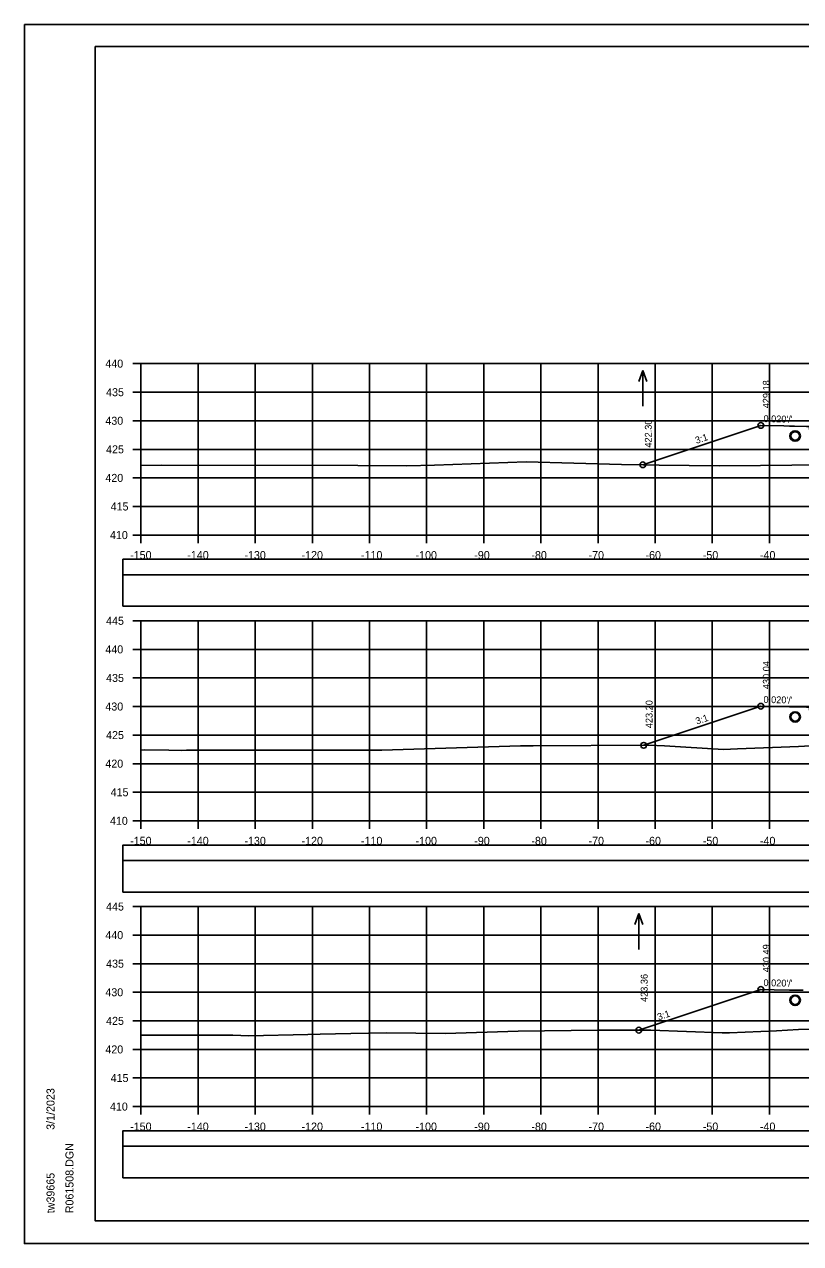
# Model space of a CAD drawing. Extents: x 1371057 to 1372761, y 380005 to 390517.
# Drawn here: x 1371390.5 to 1371526.3, y 384911.9 to 385125.2 of the extents above; entities that cross this region are included whole.
import ezdxf

# ---------------------------------------------------------------- set-up
doc = ezdxf.new("R2010")
doc.units = 0
for name, color, linetype in [('R_Axis', 7, 'Continuous'), ('R_Axis Annot', 7, 'Continuous'), ('R_Border', 7, 'Continuous'), ('R_Detour', 7, 'Continuous'), ('R_Dimension', 7, 'Continuous'), ('R_Exist Surface', 7, 'Continuous'), ('R_Fin Surface', 7, 'Continuous'), ('R_Grid', 7, 'Continuous'), ('R_No Plot', 7, 'Continuous'), ('R_Water', 7, 'Continuous'), ('R_Water Annot', 7, 'Continuous'), ('R_Xsect Elev', 7, 'Continuous'), ('R_Xsect Slope', 7, 'Continuous')]:
    doc.layers.add(name, color=color, linetype=linetype)

msp = doc.modelspace()

# ---------------------------------------------------------------- linework, layer by layer
at = {"layer": 'R_Axis'}
for p, q in [((1371409.47, 385065.83), (1371410.87, 385065.83)), ((1371410.87, 385035.83), (1371410.87, 385065.83)), ((1371409.47, 385060.83), (1371410.87, 385060.83)), ((1371409.47, 385055.83), (1371410.87, 385055.83)), ((1371409.47, 385050.83), (1371410.87, 385050.83)), ((1371409.47, 385045.83), (1371410.87, 385045.83)), ((1371409.47, 385040.83), (1371410.87, 385040.83)), ((1371409.47, 385035.83), (1371410.87, 385035.83)), ((1371410.87, 385035.83), (1371710.87, 385035.83)), ((1371410.87, 385034.43), (1371410.87, 385035.83)), ((1371420.87, 385034.43), (1371420.87, 385035.83)), ((1371430.87, 385034.43), (1371430.87, 385035.83)), ((1371440.87, 385034.43), (1371440.87, 385035.83)), ((1371450.87, 385034.43), (1371450.87, 385035.83)), ((1371460.87, 385034.43), (1371460.87, 385035.83)), ((1371470.87, 385034.43), (1371470.87, 385035.83)), ((1371480.87, 385034.43), (1371480.87, 385035.83)), ((1371490.87, 385034.43), (1371490.87, 385035.83)), ((1371500.87, 385034.43), (1371500.87, 385035.83)), ((1371510.87, 385034.43), (1371510.87, 385035.83)), ((1371520.87, 385034.43), (1371520.87, 385035.83)), ((1371409.47, 385020.83), (1371410.87, 385020.83)), ((1371410.87, 384985.83), (1371410.87, 385020.83)), ((1371409.47, 385015.83), (1371410.87, 385015.83)), ((1371409.47, 385010.83), (1371410.87, 385010.83)), ((1371409.47, 385005.83), (1371410.87, 385005.83)), ((1371409.47, 385000.83), (1371410.87, 385000.83)), ((1371409.47, 384995.83), (1371410.87, 384995.83)), ((1371409.47, 384990.83), (1371410.87, 384990.83)), ((1371409.47, 384985.83), (1371410.87, 384985.83)), ((1371410.87, 384985.83), (1371710.87, 384985.83)), ((1371410.87, 384984.43), (1371410.87, 384985.83)), ((1371420.87, 384984.43), (1371420.87, 384985.83)), ((1371430.87, 384984.43), (1371430.87, 384985.83)), ((1371440.87, 384984.43), (1371440.87, 384985.83)), ((1371450.87, 384984.43), (1371450.87, 384985.83)), ((1371460.87, 384984.43), (1371460.87, 384985.83)), ((1371470.87, 384984.43), (1371470.87, 384985.83)), ((1371480.87, 384984.43), (1371480.87, 384985.83)), ((1371490.87, 384984.43), (1371490.87, 384985.83)), ((1371500.87, 384984.43), (1371500.87, 384985.83)), ((1371510.87, 384984.43), (1371510.87, 384985.83)), ((1371520.87, 384984.43), (1371520.87, 384985.83)), ((1371409.47, 384970.83), (1371410.87, 384970.83)), ((1371410.87, 384935.83), (1371410.87, 384970.83)), ((1371409.47, 384965.83), (1371410.87, 384965.83)), ((1371409.47, 384960.83), (1371410.87, 384960.83)), ((1371409.47, 384955.83), (1371410.87, 384955.83)), ((1371409.47, 384950.83), (1371410.87, 384950.83)), ((1371409.47, 384945.83), (1371410.87, 384945.83)), ((1371409.47, 384940.83), (1371410.87, 384940.83)), ((1371409.47, 384935.83), (1371410.87, 384935.83)), ((1371410.87, 384935.83), (1371710.87, 384935.83)), ((1371410.87, 384934.43), (1371410.87, 384935.83)), ((1371420.87, 384934.43), (1371420.87, 384935.83)), ((1371430.87, 384934.43), (1371430.87, 384935.83)), ((1371440.87, 384934.43), (1371440.87, 384935.83)), ((1371450.87, 384934.43), (1371450.87, 384935.83)), ((1371460.87, 384934.43), (1371460.87, 384935.83)), ((1371470.87, 384934.43), (1371470.87, 384935.83)), ((1371480.87, 384934.43), (1371480.87, 384935.83)), ((1371490.87, 384934.43), (1371490.87, 384935.83)), ((1371500.87, 384934.43), (1371500.87, 384935.83)), ((1371510.87, 384934.43), (1371510.87, 384935.83)), ((1371520.87, 384934.43), (1371520.87, 384935.83))]:
    msp.add_line(p, q, dxfattribs=at)
at = {"layer": 'R_Border'}
for p, q in [((1371402.87, 385121.29), (1371719.05, 385121.29)), ((1371402.87, 384915.83), (1371402.87, 385121.29)), ((1371402.87, 384915.83), (1371402.87, 384915.83)), ((1371719.05, 384915.83), (1371402.87, 384915.83))]:
    msp.add_line(p, q, dxfattribs=at)
at = {"layer": 'R_Detour'}
for points in [[(1371407.72, 385028.88), (1371714.03, 385028.88), (1371714.03, 385031.59), (1371407.72, 385031.59)], [(1371407.72, 384978.88), (1371714.03, 384978.88), (1371714.03, 384981.59), (1371407.72, 384981.59)], [(1371407.72, 384928.88), (1371714.03, 384928.88), (1371714.03, 384931.59), (1371407.72, 384931.59)]]:
    msp.add_lwpolyline(points, close=True, dxfattribs=at)
at = {"layer": 'R_Dimension'}
for points in [[(1371407.72, 385023.36), (1371714.03, 385023.36), (1371714.03, 385028.88), (1371407.72, 385028.88)], [(1371407.72, 384973.36), (1371714.03, 384973.36), (1371714.03, 384978.88), (1371407.72, 384978.88)], [(1371407.72, 384923.36), (1371714.03, 384923.36), (1371714.03, 384928.88), (1371407.72, 384928.88)]]:
    msp.add_lwpolyline(points, close=True, dxfattribs=at)
at = {"layer": 'R_Exist Surface'}
for points in [[(1371410.87, 385048.03), (1371414.44, 385048.07), (1371448.82, 385047.98), (1371457.42, 385047.92), (1371462.22, 385048.08), (1371478.32, 385048.62), (1371494.98, 385048.19), (1371498.77, 385048.13), (1371501.58, 385048.07), (1371512.07, 385047.92), (1371519.3, 385048), (1371530.29, 385048.13)], [(1371410.87, 384998.2), (1371411.42, 384998.23), (1371415.74, 384998.2), (1371417.92, 384998.16), (1371418.84, 384998.2), (1371420.58, 384998.22), (1371428.89, 384998.19), (1371436.18, 384998.17), (1371453.02, 384998.19), (1371477.28, 384998.94), (1371477.57, 384998.95), (1371479.49, 384998.96), (1371499.78, 384999.04), (1371502.51, 384998.94), (1371512.84, 384998.3), (1371515.3, 384998.43), (1371525.93, 384998.84), (1371531.24, 384999.11)], [(1371410.87, 384948.33), (1371414.09, 384948.34), (1371417.43, 384948.32), (1371423.6, 384948.31), (1371426.93, 384948.3), (1371429.78, 384948.21), (1371440.06, 384948.46), (1371442.21, 384948.52), (1371447.6, 384948.61), (1371453.77, 384948.73), (1371464.15, 384948.61), (1371476.89, 384949), (1371490.76, 384949.17), (1371500.1, 384949.2), (1371512.59, 384948.74), (1371513.21, 384948.71), (1371513.89, 384948.74), (1371522.08, 384949.11), (1371525.98, 384949.31), (1371530.22, 384949.37)]]:
    msp.add_lwpolyline(points, dxfattribs=at)
at = {"layer": 'R_Fin Surface'}
for points in [[(1371498.72, 385048.13), (1371519.37, 385055.01), (1371519.37, 385055.01), (1371523.37, 385054.93), (1371524.37, 385054.91), (1371525.28, 385054.89), (1371527.37, 385054.85), (1371527.6, 385054.85), (1371527.87, 385054.85), (1371527.87, 385054.61), (1371527.88, 385054.35), (1371528.62, 385054.37), (1371528.87, 385054.37), (1371560.87, 385055.01), (1371560.88, 385055.01), (1371592.87, 385054.37), (1371593.87, 385054.35), (1371593.87, 385054.85), (1371594.01, 385054.85), (1371594.37, 385054.85), (1371597.37, 385054.91), (1371602.37, 385055.01), (1371603.79, 385054.54), (1371606.49, 385053.64)], [(1371498.86, 384999.04), (1371498.86, 384999.04), (1371519.37, 385005.87), (1371520.67, 385005.85), (1371524.37, 385005.77), (1371527.37, 385005.71), (1371527.87, 385005.71), (1371527.87, 385005.44), (1371527.88, 385005.21), (1371528.24, 385005.22), (1371528.87, 385005.23), (1371560.87, 385005.87), (1371592.87, 385005.23), (1371592.87, 385005.23), (1371593.87, 385005.21), (1371593.87, 385005.37), (1371593.87, 385005.71), (1371594.19, 385005.71), (1371594.37, 385005.71), (1371597.37, 385005.77), (1371602.37, 385005.87), (1371605.85, 385004.71)], [(1371498, 384949.2), (1371519.37, 384956.32), (1371521.69, 384956.27), (1371524.37, 384956.22), (1371526.8, 384956.17)]]:
    msp.add_lwpolyline(points, dxfattribs=at)
at = {"layer": 'R_Grid'}
for p, q in [((1371410.87, 385065.83), (1371710.87, 385065.83)), ((1371410.87, 385035.83), (1371410.87, 385065.83)), ((1371420.87, 385035.83), (1371420.87, 385065.83)), ((1371430.87, 385035.83), (1371430.87, 385065.83)), ((1371440.87, 385035.83), (1371440.87, 385065.83)), ((1371450.87, 385035.83), (1371450.87, 385065.83)), ((1371460.87, 385035.83), (1371460.87, 385065.83)), ((1371470.87, 385035.83), (1371470.87, 385065.83)), ((1371480.87, 385035.83), (1371480.87, 385065.83)), ((1371490.87, 385035.83), (1371490.87, 385065.83)), ((1371500.87, 385035.83), (1371500.87, 385065.83)), ((1371510.87, 385035.83), (1371510.87, 385065.83)), ((1371520.87, 385035.83), (1371520.87, 385065.83)), ((1371410.87, 385060.83), (1371710.87, 385060.83)), ((1371410.87, 385055.83), (1371710.87, 385055.83)), ((1371410.87, 385050.83), (1371710.87, 385050.83)), ((1371410.87, 385045.83), (1371710.87, 385045.83)), ((1371410.87, 385040.83), (1371710.87, 385040.83)), ((1371410.87, 385035.83), (1371710.87, 385035.83)), ((1371410.87, 385020.83), (1371710.87, 385020.83)), ((1371410.87, 384985.83), (1371410.87, 385020.83)), ((1371420.87, 384985.83), (1371420.87, 385020.83)), ((1371430.87, 384985.83), (1371430.87, 385020.83)), ((1371440.87, 384985.83), (1371440.87, 385020.83)), ((1371450.87, 384985.83), (1371450.87, 385020.83)), ((1371460.87, 384985.83), (1371460.87, 385020.83)), ((1371470.87, 384985.83), (1371470.87, 385020.83)), ((1371480.87, 384985.83), (1371480.87, 385020.83)), ((1371490.87, 384985.83), (1371490.87, 385020.83)), ((1371500.87, 384985.83), (1371500.87, 385020.83)), ((1371510.87, 384985.83), (1371510.87, 385020.83)), ((1371520.87, 384985.83), (1371520.87, 385020.83)), ((1371410.87, 385015.83), (1371710.87, 385015.83)), ((1371410.87, 385010.83), (1371710.87, 385010.83)), ((1371410.87, 385005.83), (1371710.87, 385005.83)), ((1371410.87, 385000.83), (1371710.87, 385000.83)), ((1371410.87, 384995.83), (1371710.87, 384995.83)), ((1371410.87, 384990.83), (1371710.87, 384990.83)), ((1371410.87, 384985.83), (1371710.87, 384985.83)), ((1371410.87, 384970.83), (1371710.87, 384970.83)), ((1371410.87, 384935.83), (1371410.87, 384970.83)), ((1371420.87, 384935.83), (1371420.87, 384970.83)), ((1371430.87, 384935.83), (1371430.87, 384970.83)), ((1371440.87, 384935.83), (1371440.87, 384970.83)), ((1371450.87, 384935.83), (1371450.87, 384970.83)), ((1371460.87, 384935.83), (1371460.87, 384970.83)), ((1371470.87, 384935.83), (1371470.87, 384970.83)), ((1371480.87, 384935.83), (1371480.87, 384970.83)), ((1371490.87, 384935.83), (1371490.87, 384970.83)), ((1371500.87, 384935.83), (1371500.87, 384970.83)), ((1371510.87, 384935.83), (1371510.87, 384970.83)), ((1371520.87, 384935.83), (1371520.87, 384970.83)), ((1371410.87, 384965.83), (1371710.87, 384965.83)), ((1371410.87, 384960.83), (1371710.87, 384960.83)), ((1371410.87, 384955.83), (1371710.87, 384955.83)), ((1371410.87, 384950.83), (1371710.87, 384950.83)), ((1371410.87, 384945.83), (1371710.87, 384945.83)), ((1371410.87, 384940.83), (1371710.87, 384940.83)), ((1371410.87, 384935.83), (1371710.87, 384935.83))]:
    msp.add_line(p, q, dxfattribs=at)
at = {"layer": 'R_No Plot'}
for p, q in [((1371390.47, 385125.19), (1371723.8, 385125.19)), ((1371390.47, 384911.85), (1371723.8, 384911.85))]:
    msp.add_line(p, q, dxfattribs=at)
for points in [[(1371390.46, 385125.19), (1371723.8, 385125.19), (1371723.8, 384911.85), (1371390.46, 384911.85)], [(1371636.79, 385121.29), (1371656.41, 385121.29), (1371656.41, 385111.41), (1371672.52, 385111.41), (1371695.72, 385111.41), (1371695.84, 385083.26), (1371719.05, 385083.26), (1371719.05, 384915.83), (1371402.87, 384915.83), (1371402.87, 385121.29)]]:
    msp.add_lwpolyline(points, close=True, dxfattribs=at)
for centre, radius in [((1371519.37, 385055.01), 0.5), ((1371525.37, 385053.17), 0.917), ((1371498.72, 385048.13), 0.5), ((1371519.37, 385005.87), 0.5), ((1371525.37, 385004.01), 0.917), ((1371498.86, 384999.04), 0.5), ((1371519.37, 384956.32), 0.5), ((1371525.37, 384954.43), 0.917), ((1371498, 384949.2), 0.5)]:
    msp.add_circle(centre, radius, dxfattribs=at)
at = {"layer": 'R_Water'}
for centre in [(1371525.37, 385053.17), (1371525.37, 385004.01), (1371525.37, 384954.43)]:
    msp.add_circle(centre, 0.75, dxfattribs=at)
at = {"layer": 'R_Water Annot'}
for p, q in [((1371498.72, 385064.64), (1371498.02, 385062.72)), ((1371498.72, 385058.36), (1371498.72, 385064.64)), ((1371498.72, 385064.64), (1371499.42, 385062.72)), ((1371498, 384969.62), (1371497.3, 384967.7)), ((1371498, 384963.33), (1371498, 384969.62)), ((1371498, 384969.62), (1371498.7, 384967.7))]:
    msp.add_line(p, q, dxfattribs=at)

# ---------------------------------------------------------------- texts
at = {"layer": 'R_Axis Annot'}
for s, p in [('440', (1371404.64, 385065.13)), ('435', (1371404.77, 385060.13)), ('430', (1371404.64, 385055.13)), ('425', (1371404.77, 385050.13)), ('420', (1371404.64, 385045.13)), ('415', (1371405.56, 385040.13)), ('410', (1371405.44, 385035.13)), ('-150', (1371408.98, 385031.63)), ('-140', (1371418.98, 385031.63)), ('-130', (1371428.98, 385031.63)), ('-120', (1371438.98, 385031.63)), ('-110', (1371449.38, 385031.63)), ('-100', (1371458.93, 385031.63)), ('-90', (1371469.21, 385031.63)), ('-80', (1371479.21, 385031.63)), ('-70', (1371489.21, 385031.63)), ('-60', (1371499.18, 385031.63)), ('-50', (1371509.21, 385031.63)), ('-40', (1371519.21, 385031.63)), ('445', (1371404.77, 385020.13)), ('440', (1371404.64, 385015.13)), ('435', (1371404.77, 385010.13)), ('430', (1371404.64, 385005.13)), ('425', (1371404.77, 385000.13)), ('420', (1371404.64, 384995.13)), ('415', (1371405.56, 384990.13)), ('410', (1371405.44, 384985.13)), ('-150', (1371408.98, 384981.63)), ('-140', (1371418.98, 384981.63)), ('-130', (1371428.98, 384981.63)), ('-120', (1371438.98, 384981.63)), ('-110', (1371449.38, 384981.63)), ('-100', (1371458.93, 384981.63)), ('-90', (1371469.21, 384981.63)), ('-80', (1371479.21, 384981.63)), ('-70', (1371489.21, 384981.63)), ('-60', (1371499.18, 384981.63)), ('-50', (1371509.21, 384981.63)), ('-40', (1371519.21, 384981.63)), ('445', (1371404.77, 384970.13)), ('440', (1371404.64, 384965.13)), ('435', (1371404.77, 384960.13)), ('430', (1371404.64, 384955.13)), ('425', (1371404.77, 384950.13)), ('420', (1371404.64, 384945.13)), ('415', (1371405.56, 384940.13)), ('410', (1371405.44, 384935.13)), ('-150', (1371408.98, 384931.63)), ('-140', (1371418.98, 384931.63)), ('-130', (1371428.98, 384931.63)), ('-120', (1371438.98, 384931.63)), ('-110', (1371449.38, 384931.63)), ('-100', (1371458.93, 384931.63)), ('-90', (1371469.21, 384931.63)), ('-80', (1371479.21, 384931.63)), ('-70', (1371489.21, 384931.63)), ('-60', (1371499.18, 384931.63)), ('-50', (1371509.21, 384931.63)), ('-40', (1371519.21, 384931.63))]:
    msp.add_text(s, height=1.4, dxfattribs=at).set_placement(p)
at = {"layer": 'R_Border'}
for s, p in [('3/1/2023', (1371395.74, 384931.76)), ('R061508.DGN', (1371399.06, 384917.16)), ('tw39665', (1371395.74, 384917.16))]:
    msp.add_text(s, height=1.4, rotation=90, dxfattribs=at).set_placement(p)
at = {"layer": 'R_Xsect Elev'}
for s, p in [('429.18', (1371520.92, 385058.01)), ('422.30', (1371500.27, 385051.13)), ('430.04', (1371520.92, 385008.87)), ('423.20', (1371500.41, 385002.04)), ('430.49', (1371520.92, 384959.32)), ('423.36', (1371499.55, 384954.13))]:
    msp.add_text(s, height=1.2, rotation=90, dxfattribs=at).set_placement(p)
at = {"layer": 'R_Xsect Slope'}
for s, rotation, p in [("0.020'/'", 358.8543, (1371519.82, 385055.6)), ('3:1', 18.4326, (1371508.1, 385051.78)), ("0.020'/'", 358.854, (1371519.82, 385006.46)), ('3:1', 18.4328, (1371508.17, 385002.66)), ("0.020'/'", 358.8543, (1371519.82, 384956.91)), ('3:1', 18.433, (1371501.47, 384950.91))]:
    msp.add_text(s, height=1.2, rotation=rotation, dxfattribs=at).set_placement(p)

doc.saveas('drawing.dxf')
